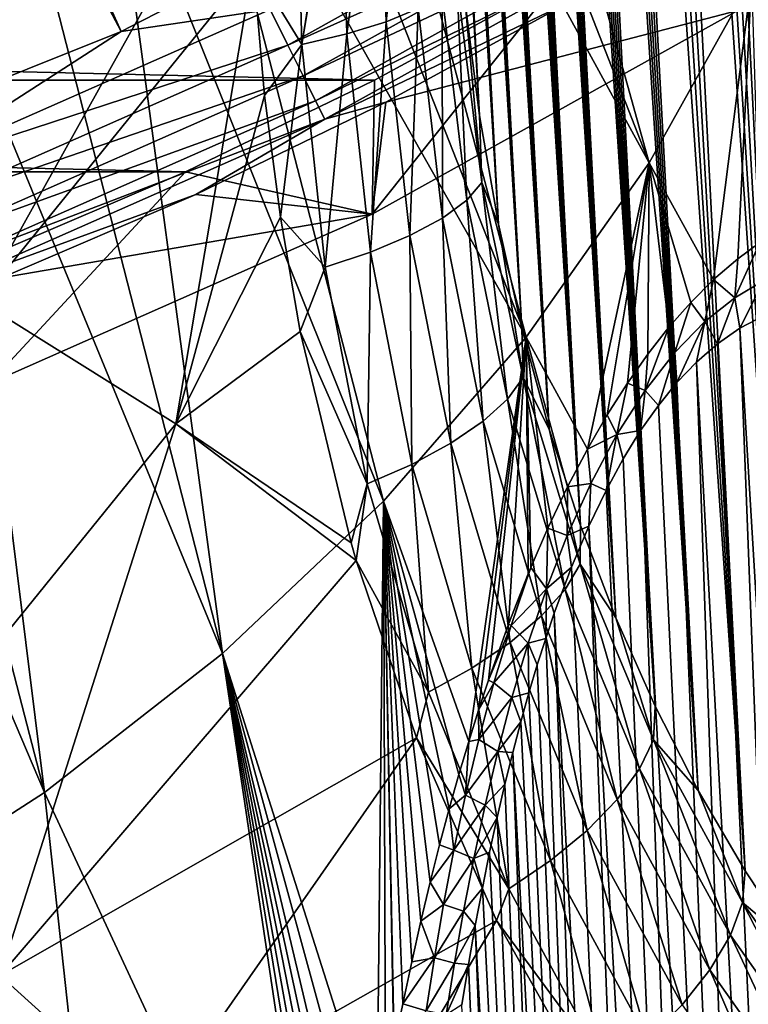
# Model space of a CAD drawing. Header units: metres. Extents: x -109 to 109, y -315 to 32.
# Tile 324 of 384: x 88.46 to 93.68, y -34.76 to -27.7. Entities that reach past the tile are written whole.
import ezdxf

# ---------------------------------------------------------------- set-up
doc = ezdxf.new("R2010")
doc.units = ezdxf.units.M
doc.layers.add('solid_K244242000C74_AAA', color=7, linetype='CONTINUOUS')

msp = doc.modelspace()

# ---------------------------------------------------------------- linework, layer by layer
at = {"layer": 'solid_K244242000C74_AAA'}
for points in [[(92.734764, -31.987068, 68.05603), (91.633003, -13.962463, 42.056168), (91.587013, -13.991362, 42.386646)], [(92.734764, -31.987068, 68.05603), (91.68071, -13.941482, 41.739819), (91.633003, -13.962463, 42.056168)], [(92.734764, -31.987068, 68.05603), (91.730103, -13.928369, 41.437508), (91.68071, -13.941482, 41.739819)], [(92.734764, -31.987068, 68.05603), (91.781136, -13.922969, 41.149117), (91.730103, -13.928369, 41.437508)], [(93.01638, -32.620876, 67.739128), (91.83371, -13.924723, 40.874012), (91.781136, -13.922969, 41.149117)], [(92.734764, -31.987068, 68.05603), (93.01638, -32.620876, 67.739128), (91.781136, -13.922969, 41.149117)], [(93.01638, -32.620876, 67.739128), (91.887817, -13.933835, 40.612392), (91.83371, -13.924723, 40.874012)], [(93.01638, -32.620876, 67.739128), (91.943336, -13.94976, 40.363857), (91.887817, -13.933835, 40.612392)], [(93.01638, -32.620876, 67.739128), (92.000175, -13.972268, 40.128201), (91.943336, -13.94976, 40.363857)], [(93.01638, -32.620876, 67.739128), (92.058304, -14.001387, 39.905472), (92.000175, -13.972268, 40.128201)], [(92.481003, -31.324652, 68.355843), (91.542824, -14.02886, 42.732105), (91.50045, -14.074739, 43.092243)], [(92.481003, -31.324652, 68.355843), (91.587013, -13.991362, 42.386646), (91.542824, -14.02886, 42.732105)], [(92.481003, -31.324652, 68.355843), (92.734764, -31.987068, 68.05603), (91.587013, -13.991362, 42.386646)], [(93.325127, -33.22559, 67.405785), (92.117516, -14.036415, 39.695213), (92.058304, -14.001387, 39.905472)], [(93.01638, -32.620876, 67.739128), (93.325127, -33.22559, 67.405785), (92.058304, -14.001387, 39.905472)], [(93.325127, -33.22559, 67.405785), (92.177856, -14.077611, 39.497437), (92.117516, -14.036415, 39.695213)], [(92.481003, -31.324652, 68.355843), (91.50045, -14.074739, 43.092243), (91.459953, -14.129578, 43.467808)], [(93.325127, -33.22559, 67.405785), (92.239044, -14.124324, 39.312096), (92.177856, -14.077611, 39.497437)], [(93.325127, -33.22559, 67.405785), (92.300804, -14.175973, 39.139107), (92.239044, -14.124324, 39.312096)], [(92.481003, -31.324652, 68.355843), (91.434036, -14.171419, 43.727139), (91.408974, -14.217245, 43.99332)], [(92.481003, -31.324652, 68.355843), (91.459953, -14.129578, 43.467808), (91.434036, -14.171419, 43.727139)], [(93.660774, -33.801617, 67.056396), (92.42556, -14.293496, 38.829895), (92.300804, -14.175973, 39.139107)], [(93.325127, -33.22559, 67.405785), (93.660774, -33.801617, 67.056396), (92.300804, -14.175973, 39.139107)], [(92.481003, -31.324652, 68.355843), (91.408974, -14.217245, 43.99332), (91.384796, -14.267316, 44.266678)], [(92.255585, -30.633211, 68.637878), (91.361534, -14.32195, 44.547611), (91.339203, -14.381234, 44.836231)], [(92.255585, -30.633211, 68.637878), (91.384796, -14.267316, 44.266678), (91.361534, -14.32195, 44.547611)], [(92.255585, -30.633211, 68.637878), (92.481003, -31.324652, 68.355843), (91.384796, -14.267316, 44.266678)], [(93.660774, -33.801617, 67.056396), (92.549782, -14.425728, 38.569031), (92.42556, -14.293496, 38.829895)], [(92.255585, -30.633211, 68.637878), (91.339203, -14.381234, 44.836231), (91.31778, -14.444899, 45.132195)], [(92.255585, -30.633211, 68.637878), (91.31778, -14.444899, 45.132195), (91.297302, -14.513287, 45.435913)], [(93.660774, -33.801617, 67.056396), (92.673019, -14.569743, 38.350471), (92.549782, -14.425728, 38.569031)], [(92.255585, -30.633211, 68.637878), (91.297302, -14.513287, 45.435913), (91.277809, -14.586778, 45.747849)], [(92.255585, -30.633211, 68.637878), (91.277809, -14.586778, 45.747849), (91.259308, -14.665389, 46.068031)], [(94.02282, -34.348446, 66.691376), (92.795914, -14.724871, 38.168354), (92.673019, -14.569743, 38.350471)], [(93.660774, -33.801617, 67.056396), (94.02282, -34.348446, 66.691376), (92.673019, -14.569743, 38.350471)], [(92.255585, -30.633211, 68.637878), (91.259308, -14.665389, 46.068031), (91.241776, -14.748867, 46.396141)], [(92.059265, -29.912754, 68.901245), (91.241776, -14.748867, 46.396141), (91.225258, -14.837648, 46.732681)], [(92.059265, -29.912754, 68.901245), (92.255585, -30.633211, 68.637878), (91.241776, -14.748867, 46.396141)], [(94.02282, -34.348446, 66.691376), (92.919746, -14.891671, 38.01746), (92.795914, -14.724871, 38.168354)], [(92.059265, -29.912754, 68.901245), (91.225258, -14.837648, 46.732681), (91.209793, -14.932187, 47.078182)], [(94.02282, -34.348446, 66.691376), (93.046471, -15.072104, 37.893501), (92.919746, -14.891671, 38.01746)], [(92.059265, -29.912754, 68.901245), (91.209793, -14.932187, 47.078182), (91.195381, -15.032386, 47.432533)], [(92.059265, -29.912754, 68.901245), (91.195381, -15.032386, 47.432533), (91.182007, -15.138051, 47.795506)], [(94.411041, -34.86599, 66.31105), (93.178825, -15.270005, 37.793755), (93.046471, -15.072104, 37.893501)], [(94.02282, -34.348446, 66.691376), (94.411041, -34.86599, 66.31105), (93.046471, -15.072104, 37.893501)], [(89.18766, -27.782084, -78.325066), (83.514336, -15.16128, -73.288864), (82.683235, -15.518793, -73.288864)], [(89.18766, -27.782084, -78.325066), (91.771072, -26.450243, -78.325066), (83.514336, -15.16128, -73.288864)], [(92.059265, -29.912754, 68.901245), (91.182007, -15.138051, 47.795506), (91.169724, -15.249723, 48.167679)], [(92.059265, -29.912754, 68.901245), (91.169724, -15.249723, 48.167679), (91.161247, -15.337746, 48.453201)], [(94.411041, -34.86599, 66.31105), (93.31913, -15.489713, 37.7188), (93.178825, -15.270005, 37.793755)], [(92.059265, -29.912754, 68.901245), (91.161247, -15.337746, 48.453201), (91.153412, -15.429459, 48.744247)], [(91.892891, -29.163383, 69.145103), (91.153412, -15.429459, 48.744247), (91.146179, -15.524514, 49.040436)], [(91.892891, -29.163383, 69.145103), (92.059265, -29.912754, 68.901245), (91.153412, -15.429459, 48.744247)], [(86.489357, -28.862324, -78.325066), (89.18766, -27.782084, -78.325066), (82.683235, -15.518793, -73.288864)], [(91.892891, -29.163383, 69.145103), (91.146179, -15.524514, 49.040436), (91.13958, -15.623154, 49.342014)], [(94.411041, -34.86599, 66.31105), (93.469559, -15.735592, 37.670464), (93.31913, -15.489713, 37.7188)], [(91.892891, -29.163383, 69.145103), (91.13958, -15.623154, 49.342014), (91.133629, -15.725653, 49.649261)], [(91.892891, -29.163383, 69.145103), (91.133629, -15.725653, 49.649261), (91.128349, -15.832285, 49.962452)], [(94.825348, -35.35392, 65.915398), (93.632057, -16.011841, 37.651733), (93.469559, -15.735592, 37.670464)], [(94.411041, -34.86599, 66.31105), (94.825348, -35.35392, 65.915398), (93.469559, -15.735592, 37.670464)], [(91.892891, -29.163383, 69.145103), (91.128349, -15.832285, 49.962452), (91.123764, -15.943181, 50.281727)], [(91.892891, -29.163383, 69.145103), (91.123764, -15.943181, 50.281727), (91.119812, -16.057863, 50.606606)], [(94.825348, -35.35392, 65.915398), (93.806908, -16.320959, 37.66803), (93.632057, -16.011841, 37.651733)], [(91.892891, -29.163383, 69.145103), (91.119812, -16.057863, 50.606606), (91.116516, -16.17655, 50.93729)], [(91.892891, -29.163383, 69.145103), (91.116516, -16.17655, 50.93729), (91.113899, -16.29957, 51.274094)], [(91.892891, -29.163383, 69.145103), (91.113899, -16.29957, 51.274094), (91.112, -16.427256, 51.617329)], [(91.757263, -28.384386, 69.368103), (91.112, -16.427256, 51.617329), (91.110817, -16.559866, 51.967236)], [(91.757263, -28.384386, 69.368103), (91.892891, -29.163383, 69.145103), (91.112, -16.427256, 51.617329)], [(91.757263, -28.384386, 69.368103), (91.110817, -16.559866, 51.967236), (91.110306, -16.696844, 52.323315)], [(91.757263, -28.384386, 69.368103), (91.110306, -16.696844, 52.323315), (91.110481, -16.838316, 52.685658)], [(91.757263, -28.384386, 69.368103), (91.110481, -16.838316, 52.685658), (91.111359, -16.984682, 53.054615)], [(91.757263, -28.384386, 69.368103), (91.111359, -16.984682, 53.054615), (91.112976, -17.136345, 53.430538)], [(91.757263, -28.384386, 69.368103), (91.112976, -17.136345, 53.430538), (91.114815, -17.261757, 53.736526)], [(91.757263, -28.384386, 69.368103), (91.114815, -17.261757, 53.736526), (91.117111, -17.390594, 54.047016)], [(91.757263, -28.384386, 69.368103), (91.117111, -17.390594, 54.047016), (91.11985, -17.522554, 54.361744)], [(91.757263, -28.384386, 69.368103), (91.11985, -17.522554, 54.361744), (91.123039, -17.657881, 54.680904)], [(91.757263, -28.384386, 69.368103), (91.123039, -17.657881, 54.680904), (91.126694, -17.796827, 55.004704)], [(91.653458, -27.576279, 69.569275), (91.757263, -28.384386, 69.368103), (91.126694, -17.796827, 55.004704)], [(92.973717, -28.723515, 26.214703), (91.029282, -23.749949, 21.719683), (91.398743, -23.073599, 22.193266)], [(93.706413, -27.409283, 27.134937), (92.973717, -28.723515, 26.214703), (91.398743, -23.073599, 22.193266)], [(92.973717, -28.723515, 26.214703), (90.614105, -24.408262, 21.258724), (91.029282, -23.749949, 21.719683)], [(92.091827, -29.974745, 25.338581), (90.154518, -25.046473, 20.811846), (90.614105, -24.408262, 21.258724)], [(92.973717, -28.723515, 26.214703), (92.091827, -29.974745, 25.338581), (90.614105, -24.408262, 21.258724)], [(92.091827, -29.974745, 25.338581), (89.651978, -25.662571, 20.380449), (90.154518, -25.046473, 20.811846)], [(90.090057, -26.283871, 71.828407), (88.453484, -25.43568, 72.422318), (88.177124, -29.717663, 71.554718)], [(91.068741, -31.151642, 24.514509), (89.108047, -26.254618, 19.965895), (89.651978, -25.662571, 20.380449)], [(92.091827, -29.974745, 25.338581), (91.068741, -31.151642, 24.514509), (89.651978, -25.662571, 20.380449)], [(91.1493, -26.120249, 71.117706), (91.035698, -26.149666, 71.253456), (91.087181, -27.711344, 70.940552)], [(91.087181, -27.711344, 70.940552), (91.317413, -27.617208, 70.657524), (91.259552, -26.085991, 70.957085)], [(91.1493, -26.120249, 71.117706), (91.087181, -27.711344, 70.940552), (91.259552, -26.085991, 70.957085)], [(90.759018, -26.205057, 71.503143), (90.805458, -27.797951, 71.175301), (91.035698, -26.149666, 71.253456)], [(90.805458, -27.797951, 71.175301), (91.087181, -27.711344, 70.940552), (91.035698, -26.149666, 71.253456)], [(89.913719, -32.243546, 23.74995), (88.524452, -26.820749, 19.569485), (89.108047, -26.254618, 19.965895)], [(91.068741, -31.151642, 24.514509), (89.913719, -32.243546, 23.74995), (89.108047, -26.254618, 19.965895)], [(90.439308, -26.250328, 71.697296), (90.134651, -27.302519, 71.608406), (90.482246, -27.873966, 71.353424)], [(90.747643, -26.206951, 71.511551), (90.439308, -26.250328, 71.697296), (90.482246, -27.873966, 71.353424)], [(90.482246, -27.873966, 71.353424), (90.805458, -27.797951, 71.175301), (90.759018, -26.205057, 71.503143)], [(90.747643, -26.206951, 71.511551), (90.482246, -27.873966, 71.353424), (90.759018, -26.205057, 71.503143)], [(90.134651, -27.302519, 71.608406), (90.090057, -26.283871, 71.828407), (88.177124, -29.717663, 71.554718)], [(90.254631, -27.623018, -78.472404), (91.771072, -26.450243, -78.325066), (89.18766, -27.782084, -78.325066)], [(90.382042, -27.878895, -78.672592), (92.895164, -26.479095, -78.672592), (90.254631, -27.623018, -78.472404)], [(93.025032, -26.688839, -78.919411), (92.895164, -26.479095, -78.672592), (90.382042, -27.878895, -78.672592)], [(90.492004, -28.099726, -78.919411), (93.025032, -26.688839, -78.919411), (90.382042, -27.878895, -78.672592)], [(93.130333, -26.858913, -79.20536), (93.025032, -26.688839, -78.919411), (90.492004, -28.099726, -78.919411)], [(89.913719, -32.243546, 23.74995), (87.903023, -27.359186, 19.192467), (88.524452, -26.820749, 19.569485)], [(90.581161, -28.278791, -79.20536), (93.130333, -26.858913, -79.20536), (90.492004, -28.099726, -78.919411)], [(93.20787, -26.98414, -79.521729), (93.130333, -26.858913, -79.20536), (90.581161, -28.278791, -79.20536)], [(90.64682, -28.410639, -79.521729), (93.20787, -26.98414, -79.521729), (90.581161, -28.278791, -79.20536)], [(90.64682, -28.410639, -79.521729), (92.413849, -27.563591, -79.857155), (93.20787, -26.98414, -79.521729)], [(90.134651, -27.302519, 71.608406), (88.177124, -29.717663, 71.554718), (89.57859, -30.596872, 70.939095)], [(90.215584, -28.241226, 71.373444), (90.134651, -27.302519, 71.608406), (89.57859, -30.596872, 70.939095)], [(90.482246, -27.873966, 71.353424), (90.134651, -27.302519, 71.608406), (90.215584, -28.241226, 71.373444)], [(88.637215, -33.24057, 23.051826), (87.245712, -27.868233, 18.836027), (87.903023, -27.359186, 19.192467)], [(89.913719, -32.243546, 23.74995), (88.637215, -33.24057, 23.051826), (87.903023, -27.359186, 19.192467)], [(60.675346, -27.409105, -83.82), (92.324654, -27.409105, -83.82), (91.002342, -28.131109, -83.82)], [(60.675346, -27.409105, -83.82), (91.002342, -28.131109, -83.82), (61.997654, -28.131109, -83.82)], [(90.986404, -29.092854, -83.669998), (91.002342, -28.131109, -83.82), (92.324654, -27.409105, -83.82)], [(93.609093, -27.632029, -83.669998), (90.986404, -29.092854, -83.669998), (92.324654, -27.409105, -83.82)], [(91.487991, -27.518885, 70.336266), (91.664444, -28.991093, 69.960594), (91.59285, -27.419874, 69.988159)], [(91.59285, -27.419874, 69.988159), (91.774246, -28.864641, 69.623062), (91.653458, -27.576279, 69.569275)], [(91.664444, -28.991093, 69.960594), (91.774246, -28.864641, 69.623062), (91.59285, -27.419874, 69.988159)], [(93.435242, -29.561459, 27.275558), (92.973717, -28.723515, 26.214703), (93.706413, -27.409283, 27.134937)], [(93.607399, -29.413235, 27.521338), (93.435242, -29.561459, 27.275558), (93.706413, -27.409283, 27.134937)], [(93.766914, -29.296274, 27.764767), (93.607399, -29.413235, 27.521338), (93.706413, -27.409283, 27.134937)], [(91.317413, -27.617208, 70.657524), (91.48999, -29.119532, 70.268883), (91.487991, -27.518885, 70.336266)], [(91.48999, -29.119532, 70.268883), (91.664444, -28.991093, 69.960594), (91.487991, -27.518885, 70.336266)], [(90.64682, -28.410639, -79.521729), (91.08429, -28.289583, -79.857155), (92.413849, -27.563591, -79.857155)], [(92.413849, -27.563591, -79.857155), (91.08429, -28.289583, -79.857155), (93.609093, -27.632029, -83.669998)], [(91.774246, -28.864641, 69.623062), (91.757263, -28.384386, 69.368103), (91.653458, -27.576279, 69.569275)], [(87.647224, -28.7743, -78.472404), (90.254631, -27.623018, -78.472404), (89.18766, -27.782084, -78.325066)], [(90.382042, -27.878895, -78.672592), (90.254631, -27.623018, -78.472404), (87.647224, -28.7743, -78.472404)], [(91.08429, -28.289583, -79.857155), (90.986404, -29.092854, -83.669998), (93.609093, -27.632029, -83.669998)], [(91.087181, -27.711344, 70.940552), (91.257072, -29.24539, 70.536995), (91.317413, -27.617208, 70.657524)], [(91.257072, -29.24539, 70.536995), (91.48999, -29.119532, 70.268883), (91.317413, -27.617208, 70.657524)], [(90.805458, -27.797951, 71.175301), (90.973953, -29.364199, 70.755402), (91.087181, -27.711344, 70.940552)], [(90.973953, -29.364199, 70.755402), (91.257072, -29.24539, 70.536995), (91.087181, -27.711344, 70.940552)], [(87.647224, -28.7743, -78.472404), (89.18766, -27.782084, -78.325066), (86.489357, -28.862324, -78.325066)], [(90.482246, -27.873966, 71.353424), (90.650696, -29.471756, 70.916359), (90.805458, -27.797951, 71.175301)], [(90.650696, -29.471756, 70.916359), (90.973953, -29.364199, 70.755402), (90.805458, -27.797951, 71.175301)], [(88.637215, -33.24057, 23.051826), (86.554596, -28.346291, 18.501287), (87.245712, -27.868233, 18.836027)], [(87.750481, -29.04084, -78.672592), (90.382042, -27.878895, -78.672592), (87.647224, -28.7743, -78.472404)], [(90.492004, -28.099726, -78.919411), (90.382042, -27.878895, -78.672592), (87.750481, -29.04084, -78.672592)], [(90.482246, -27.873966, 71.353424), (90.215584, -28.241226, 71.373444), (90.328995, -29.113728, 71.125565)], [(90.482246, -27.873966, 71.353424), (90.328995, -29.113728, 71.125565), (90.650696, -29.471756, 70.916359)], [(87.8396, -29.270876, -78.919411), (90.492004, -28.099726, -78.919411), (87.750481, -29.04084, -78.672592)], [(90.581161, -28.278791, -79.20536), (90.492004, -28.099726, -78.919411), (87.8396, -29.270876, -78.919411)], [(61.997654, -28.131109, -83.82), (91.002342, -28.131109, -83.82), (89.647675, -28.789171, -83.82)], [(61.997654, -28.131109, -83.82), (89.647675, -28.789171, -83.82), (63.352322, -28.789171, -83.82)], [(90.986404, -29.092854, -83.669998), (89.647675, -28.789171, -83.82), (91.002342, -28.131109, -83.82)], [(90.328995, -29.113728, 71.125565), (90.215584, -28.241226, 71.373444), (89.57859, -30.596872, 70.939095)], [(87.911858, -29.457405, -79.20536), (90.581161, -28.278791, -79.20536), (87.8396, -29.270876, -78.919411)], [(90.64682, -28.410639, -79.521729), (90.581161, -28.278791, -79.20536), (87.911858, -29.457405, -79.20536)], [(91.08429, -28.289583, -79.857155), (89.721703, -28.951488, -79.857155), (90.986404, -29.092854, -83.669998)], [(90.64682, -28.410639, -79.521729), (89.721703, -28.951488, -79.857155), (91.08429, -28.289583, -79.857155)], [(88.637215, -33.24057, 23.051826), (87.250801, -34.133682, 22.426462), (86.554596, -28.346291, 18.501287)], [(91.774246, -28.864641, 69.623062), (91.892891, -29.163383, 69.145103), (91.757263, -28.384386, 69.368103)], [(87.965065, -29.594748, -79.521729), (90.64682, -28.410639, -79.521729), (87.911858, -29.457405, -79.20536)], [(87.965065, -29.594748, -79.521729), (89.721703, -28.951488, -79.857155), (90.64682, -28.410639, -79.521729)], [(92.529755, -30.777878, 26.322746), (92.091827, -29.974745, 25.338581), (92.973717, -28.723515, 26.214703)], [(92.672066, -30.530678, 26.428936), (92.529755, -30.777878, 26.322746), (92.973717, -28.723515, 26.214703)], [(92.816299, -30.303896, 26.554958), (92.672066, -30.530678, 26.428936), (92.973717, -28.723515, 26.214703)], [(92.963341, -30.094971, 26.700863), (92.816299, -30.303896, 26.554958), (92.973717, -28.723515, 26.214703)], [(93.114716, -29.902237, 26.86837), (92.963341, -30.094971, 26.700863), (92.973717, -28.723515, 26.214703)], [(93.271652, -29.72471, 27.059313), (93.114716, -29.902237, 26.86837), (92.973717, -28.723515, 26.214703)], [(93.435242, -29.561459, 27.275558), (93.271652, -29.72471, 27.059313), (92.973717, -28.723515, 26.214703)], [(63.352322, -28.789171, -83.82), (89.647675, -28.789171, -83.82), (88.262672, -29.382273, -83.82)], [(88.240318, -30.305361, -83.669998), (88.262672, -29.382273, -83.82), (89.647675, -28.789171, -83.82)], [(90.986404, -29.092854, -83.669998), (88.240318, -30.305361, -83.669998), (89.647675, -28.789171, -83.82)], [(91.664444, -28.991093, 69.960594), (91.957497, -30.418236, 69.498962), (91.774246, -28.864641, 69.623062)], [(91.774246, -28.864641, 69.623062), (92.068314, -30.263668, 69.173691), (91.892891, -29.163383, 69.145103)], [(91.957497, -30.418236, 69.498962), (92.068314, -30.263668, 69.173691), (91.774246, -28.864641, 69.623062)], [(87.965065, -29.594748, -79.521729), (88.329163, -29.547808, -79.857155), (89.721703, -28.951488, -79.857155)], [(89.721703, -28.951488, -79.857155), (88.329163, -29.547808, -79.857155), (90.986404, -29.092854, -83.669998)], [(91.48999, -29.119532, 70.268883), (91.783264, -30.577435, 69.792686), (91.664444, -28.991093, 69.960594)], [(91.783264, -30.577435, 69.792686), (91.957497, -30.418236, 69.498962), (91.664444, -28.991093, 69.960594)], [(88.329163, -29.547808, -79.857155), (88.240318, -30.305361, -83.669998), (90.986404, -29.092854, -83.669998)], [(90.471283, -29.932938, 70.865608), (90.328995, -29.113728, 71.125565), (89.57859, -30.596872, 70.939095)], [(90.650696, -29.471756, 70.916359), (90.328995, -29.113728, 71.125565), (90.471283, -29.932938, 70.865608)], [(91.257072, -29.24539, 70.536995), (91.551788, -30.735607, 70.044426), (91.48999, -29.119532, 70.268883)], [(91.551788, -30.735607, 70.044426), (91.783264, -30.577435, 69.792686), (91.48999, -29.119532, 70.268883)], [(92.068314, -30.263668, 69.173691), (92.059265, -29.912754, 68.901245), (91.892891, -29.163383, 69.145103)], [(90.973953, -29.364199, 70.755402), (91.271294, -30.88714, 70.245262), (91.257072, -29.24539, 70.536995)], [(91.271294, -30.88714, 70.245262), (91.551788, -30.735607, 70.044426), (91.257072, -29.24539, 70.536995)], [(93.586884, -29.69154, 27.622755), (93.607399, -29.413235, 27.521338), (93.766914, -29.296274, 27.764767)], [(93.79541, -29.568348, 27.956867), (93.586884, -29.69154, 27.622755), (93.766914, -29.296274, 27.764767)], [(90.650696, -29.471756, 70.916359), (90.951736, -31.026661, 70.388054), (90.973953, -29.364199, 70.755402)], [(90.951736, -31.026661, 70.388054), (91.271294, -30.88714, 70.245262), (90.973953, -29.364199, 70.755402)], [(93.586884, -29.69154, 27.622755), (93.435242, -29.561459, 27.275558), (93.607399, -29.413235, 27.521338)], [(90.650696, -29.471756, 70.916359), (90.471283, -29.932938, 70.865608), (90.951736, -31.026661, 70.388054)], [(93.372574, -29.861717, 27.311802), (93.271652, -29.72471, 27.059313), (93.435242, -29.561459, 27.275558)], [(93.586884, -29.69154, 27.622755), (93.372574, -29.861717, 27.311802), (93.435242, -29.561459, 27.275558)], [(93.79541, -29.568348, 27.956867), (93.623474, -29.909935, 27.909979), (93.586884, -29.69154, 27.622755)], [(93.79541, -29.568348, 27.956867), (93.797409, -29.818598, 28.203455), (93.623474, -29.909935, 27.909979)], [(89.57859, -30.596872, 70.939095), (88.177124, -29.717663, 71.554718), (87.104576, -33.651054, 70.587013)], [(93.155998, -30.083214, 27.033985), (93.114716, -29.902237, 26.86837), (93.271652, -29.72471, 27.059313)], [(93.372574, -29.861717, 27.311802), (93.155998, -30.083214, 27.033985), (93.271652, -29.72471, 27.059313)], [(93.586884, -29.69154, 27.622755), (93.461693, -30.02265, 27.658653), (93.372574, -29.861717, 27.311802)], [(93.586884, -29.69154, 27.622755), (93.623474, -29.909935, 27.909979), (93.461693, -30.02265, 27.658653)], [(93.372574, -29.861717, 27.311802), (93.171318, -30.300516, 27.266388), (93.155998, -30.083214, 27.033985)], [(93.372574, -29.861717, 27.311802), (93.311478, -30.153637, 27.445875), (93.171318, -30.300516, 27.266388)], [(93.372574, -29.861717, 27.311802), (93.461693, -30.02265, 27.658653), (93.311478, -30.153637, 27.445875)], [(94.825127, -49.84874, 55.766052), (93.623474, -29.909935, 27.909979), (93.797409, -29.818598, 28.203455)], [(90.835464, -31.450056, 70.30899), (90.471283, -29.932938, 70.865608), (89.57859, -30.596872, 70.939095)], [(90.951736, -31.026661, 70.388054), (90.471283, -29.932938, 70.865608), (90.835464, -31.450056, 70.30899)], [(92.068314, -30.263668, 69.173691), (92.255585, -30.633211, 68.637878), (92.059265, -29.912754, 68.901245)], [(92.943138, -30.355639, 26.800957), (92.963341, -30.094971, 26.700863), (93.114716, -29.902237, 26.86837)], [(93.155998, -30.083214, 27.033985), (92.943138, -30.355639, 26.800957), (93.114716, -29.902237, 26.86837)], [(94.410835, -50.387417, 55.442852), (93.461693, -30.02265, 27.658653), (93.623474, -29.909935, 27.909979)], [(94.825127, -49.84874, 55.766052), (94.410835, -50.387417, 55.442852), (93.623474, -29.909935, 27.909979)], [(91.679489, -32.874641, 26.17149), (91.068741, -31.151642, 24.514509), (92.091827, -29.974745, 25.338581)], [(91.750076, -32.648991, 26.143883), (91.679489, -32.874641, 26.17149), (92.091827, -29.974745, 25.338581)], [(91.82103, -32.433949, 26.125254), (91.750076, -32.648991, 26.143883), (92.091827, -29.974745, 25.338581)], [(91.963448, -32.033855, 26.112436), (91.82103, -32.433949, 26.125254), (92.091827, -29.974745, 25.338581)], [(92.105621, -31.672144, 26.129021), (91.963448, -32.033855, 26.112436), (92.091827, -29.974745, 25.338581)], [(92.125015, -31.625427, 26.133347), (92.105621, -31.672144, 26.129021), (92.091827, -29.974745, 25.338581)], [(92.247124, -31.344601, 26.171038), (92.125015, -31.625427, 26.133347), (92.091827, -29.974745, 25.338581)], [(92.388397, -31.047894, 26.236401), (92.247124, -31.344601, 26.171038), (92.091827, -29.974745, 25.338581)], [(92.529755, -30.777878, 26.322746), (92.388397, -31.047894, 26.236401), (92.091827, -29.974745, 25.338581)], [(93.155998, -30.083214, 27.033985), (93.038727, -30.463423, 27.11512), (92.943138, -30.355639, 26.800957)], [(93.155998, -30.083214, 27.033985), (93.171318, -30.300516, 27.266388), (93.038727, -30.463423, 27.11512)], [(94.410835, -50.387417, 55.442852), (93.311478, -30.153637, 27.445875), (93.461693, -30.02265, 27.658653)], [(92.943138, -30.355639, 26.800957), (92.816299, -30.303896, 26.554958), (92.963341, -30.094971, 26.700863)], [(94.022644, -50.921787, 55.086601), (93.171318, -30.300516, 27.266388), (93.311478, -30.153637, 27.445875)], [(94.410835, -50.387417, 55.442852), (94.022644, -50.921787, 55.086601), (93.311478, -30.153637, 27.445875)], [(91.957497, -30.418236, 69.498962), (92.370476, -31.784033, 68.954391), (92.068314, -30.263668, 69.173691)], [(92.068314, -30.263668, 69.173691), (92.478027, -31.601377, 68.642876), (92.255585, -30.633211, 68.637878)], [(92.370476, -31.784033, 68.954391), (92.478027, -31.601377, 68.642876), (92.068314, -30.263668, 69.173691)], [(92.740494, -30.672718, 26.621176), (92.672066, -30.530678, 26.428936), (92.816299, -30.303896, 26.554958)], [(92.943138, -30.355639, 26.800957), (92.740494, -30.672718, 26.621176), (92.816299, -30.303896, 26.554958)], [(92.943138, -30.355639, 26.800957), (92.911278, -30.644253, 26.988504), (92.740494, -30.672718, 26.621176)], [(92.943138, -30.355639, 26.800957), (93.038727, -30.463423, 27.11512), (92.911278, -30.644253, 26.988504)], [(94.022644, -50.921787, 55.086601), (93.038727, -30.463423, 27.11512), (93.171318, -30.300516, 27.266388)], [(91.783264, -30.577435, 69.792686), (92.200897, -31.973938, 69.232155), (91.957497, -30.418236, 69.498962)], [(92.200897, -31.973938, 69.232155), (92.370476, -31.784033, 68.954391), (91.957497, -30.418236, 69.498962)], [(94.022644, -50.921787, 55.086601), (92.911278, -30.644253, 26.988504), (93.038727, -30.463423, 27.11512)], [(91.551788, -30.735607, 70.044426), (91.975311, -32.164345, 69.466316), (91.783264, -30.577435, 69.792686)], [(91.975311, -32.164345, 69.466316), (92.200897, -31.973938, 69.232155), (91.783264, -30.577435, 69.792686)], [(92.740494, -30.672718, 26.621176), (92.529755, -30.777878, 26.322746), (92.672066, -30.530678, 26.428936)], [(89.57859, -30.596872, 70.939095), (87.104576, -33.651054, 70.587013), (88.320061, -34.553478, 69.955132)], [(90.872093, -31.576126, 70.258034), (89.57859, -30.596872, 70.939095), (88.320061, -34.553478, 69.955132)], [(90.835464, -31.450056, 70.30899), (89.57859, -30.596872, 70.939095), (90.872093, -31.576126, 70.258034)], [(92.478027, -31.601377, 68.642876), (92.481003, -31.324652, 68.355843), (92.255585, -30.633211, 68.637878)], [(92.740494, -30.672718, 26.621176), (92.911278, -30.644253, 26.988504), (92.786797, -30.846107, 26.884405)], [(93.660652, -51.451759, 54.69762), (92.786797, -30.846107, 26.884405), (92.911278, -30.644253, 26.988504)], [(94.022644, -50.921787, 55.086601), (93.660652, -51.451759, 54.69762), (92.911278, -30.644253, 26.988504)], [(92.740494, -30.672718, 26.621176), (92.553772, -31.023514, 26.498404), (92.529755, -30.777878, 26.322746)], [(92.740494, -30.672718, 26.621176), (92.663475, -31.073156, 26.802204), (92.553772, -31.023514, 26.498404)], [(92.740494, -30.672718, 26.621176), (92.786797, -30.846107, 26.884405), (92.663475, -31.073156, 26.802204)], [(91.271294, -30.88714, 70.245262), (91.701714, -32.348495, 69.648552), (91.551788, -30.735607, 70.044426)], [(91.701714, -32.348495, 69.648552), (91.975311, -32.164345, 69.466316), (91.551788, -30.735607, 70.044426)], [(92.553772, -31.023514, 26.498404), (92.388397, -31.047894, 26.236401), (92.529755, -30.777878, 26.322746)], [(93.660652, -51.451759, 54.69762), (92.663475, -31.073156, 26.802204), (92.786797, -30.846107, 26.884405)], [(90.951736, -31.026661, 70.388054), (91.389832, -32.519863, 69.772392), (91.271294, -30.88714, 70.245262)], [(91.389832, -32.519863, 69.772392), (91.701714, -32.348495, 69.648552), (91.271294, -30.88714, 70.245262)], [(90.951736, -31.026661, 70.388054), (90.835464, -31.450056, 70.30899), (90.872093, -31.576126, 70.258034)], [(90.951736, -31.026661, 70.388054), (90.872093, -31.576126, 70.258034), (91.389832, -32.519863, 69.772392)], [(92.385643, -31.395962, 26.429436), (92.247124, -31.344601, 26.171038), (92.388397, -31.047894, 26.236401)], [(92.553772, -31.023514, 26.498404), (92.385643, -31.395962, 26.429436), (92.388397, -31.047894, 26.236401)], [(92.553772, -31.023514, 26.498404), (92.539749, -31.331057, 26.743011), (92.385643, -31.395962, 26.429436)], [(92.553772, -31.023514, 26.498404), (92.663475, -31.073156, 26.802204), (92.539749, -31.331057, 26.743011)], [(93.660652, -51.451759, 54.69762), (92.539749, -31.331057, 26.743011), (92.663475, -31.073156, 26.802204)], [(91.021385, -35.732952, 27.025951), (89.913719, -32.243546, 23.74995), (91.068741, -31.151642, 24.514509)], [(91.081345, -35.395508, 26.886635), (91.021385, -35.732952, 27.025951), (91.068741, -31.151642, 24.514509)], [(91.142746, -35.06992, 26.760218), (91.081345, -35.395508, 26.886635), (91.068741, -31.151642, 24.514509)], [(91.145294, -35.056778, 26.755276), (91.142746, -35.06992, 26.760218), (91.068741, -31.151642, 24.514509)], [(91.205605, -34.756042, 26.646402), (91.145294, -35.056778, 26.755276), (91.068741, -31.151642, 24.514509)], [(91.270157, -34.45396, 26.545347), (91.205605, -34.756042, 26.646402), (91.068741, -31.151642, 24.514509)], [(91.335777, -34.163151, 26.455786), (91.270157, -34.45396, 26.545347), (91.068741, -31.151642, 24.514509)], [(91.402565, -33.883518, 26.377605), (91.335777, -34.163151, 26.455786), (91.068741, -31.151642, 24.514509)], [(91.47068, -33.615093, 26.310825), (91.402565, -33.883518, 26.377605), (91.068741, -31.151642, 24.514509)], [(91.539413, -33.357483, 26.25419), (91.47068, -33.615093, 26.310825), (91.068741, -31.151642, 24.514509)], [(91.609016, -33.110687, 26.207808), (91.539413, -33.357483, 26.25419), (91.068741, -31.151642, 24.514509)], [(91.679489, -32.874641, 26.17149), (91.609016, -33.110687, 26.207808), (91.068741, -31.151642, 24.514509)], [(92.236633, -31.779997, 26.408293), (92.125015, -31.625427, 26.133347), (92.247124, -31.344601, 26.171038)], [(92.385643, -31.395962, 26.429436), (92.236633, -31.779997, 26.408293), (92.247124, -31.344601, 26.171038)], [(92.385643, -31.395962, 26.429436), (92.539749, -31.331057, 26.743011), (92.415672, -31.624229, 26.710575)], [(93.325043, -51.977028, 54.275867), (92.415672, -31.624229, 26.710575), (92.539749, -31.331057, 26.743011)], [(92.478027, -31.601377, 68.642876), (92.734764, -31.987068, 68.05603), (92.481003, -31.324652, 68.355843)], [(93.660652, -51.451759, 54.69762), (93.325043, -51.977028, 54.275867), (92.539749, -31.331057, 26.743011)], [(92.385643, -31.395962, 26.429436), (92.415672, -31.624229, 26.710575), (92.236633, -31.779997, 26.408293)], [(91.303612, -32.849327, 69.698608), (90.872093, -31.576126, 70.258034), (88.320061, -34.553478, 69.955132)], [(91.389832, -32.519863, 69.772392), (90.872093, -31.576126, 70.258034), (91.303612, -32.849327, 69.698608)], [(91.982216, -32.041298, 26.141975), (92.105621, -31.672144, 26.129021), (92.125015, -31.625427, 26.133347)], [(92.236633, -31.779997, 26.408293), (91.982216, -32.041298, 26.141975), (92.125015, -31.625427, 26.133347)], [(92.236633, -31.779997, 26.408293), (92.415672, -31.624229, 26.710575), (92.292099, -31.955143, 26.708582)], [(93.325043, -51.977028, 54.275867), (92.292099, -31.955143, 26.708582), (92.415672, -31.624229, 26.710575)], [(92.370476, -31.784033, 68.954391), (92.903923, -33.071579, 68.331673), (92.478027, -31.601377, 68.642876)], [(92.478027, -31.601377, 68.642876), (93.003761, -32.861668, 68.035118), (92.734764, -31.987068, 68.05603)], [(92.903923, -33.071579, 68.331673), (93.003761, -32.861668, 68.035118), (92.478027, -31.601377, 68.642876)], [(91.982216, -32.041298, 26.141975), (91.963448, -32.033855, 26.112436), (92.105621, -31.672144, 26.129021)], [(92.236633, -31.779997, 26.408293), (92.105156, -32.16898, 26.427101), (91.982216, -32.041298, 26.141975)], [(92.236633, -31.779997, 26.408293), (92.230804, -32.135223, 26.719933), (92.105156, -32.16898, 26.427101)], [(92.236633, -31.779997, 26.408293), (92.292099, -31.955143, 26.708582), (92.230804, -32.135223, 26.719933)], [(92.200897, -31.973938, 69.232155), (92.743599, -33.291332, 68.5924), (92.370476, -31.784033, 68.954391)], [(92.743599, -33.291332, 68.5924), (92.903923, -33.071579, 68.331673), (92.370476, -31.784033, 68.954391)], [(91.975311, -32.164345, 69.466316), (92.528473, -33.513134, 68.808037), (92.200897, -31.973938, 69.232155)], [(92.528473, -33.513134, 68.808037), (92.743599, -33.291332, 68.5924), (92.200897, -31.973938, 69.232155)], [(93.016327, -52.497047, 53.821671), (92.230804, -32.135223, 26.719933), (92.292099, -31.955143, 26.708582)], [(93.325043, -51.977028, 54.275867), (93.016327, -52.497047, 53.821671), (92.292099, -31.955143, 26.708582)], [(93.003761, -32.861668, 68.035118), (93.01638, -32.620876, 67.739128), (92.734764, -31.987068, 68.05603)], [(91.982216, -32.041298, 26.141975), (91.82103, -32.433949, 26.125254), (91.963448, -32.033855, 26.112436)], [(91.858742, -32.452545, 26.186691), (91.82103, -32.433949, 26.125254), (91.982216, -32.041298, 26.141975)], [(92.105156, -32.16898, 26.427101), (91.858742, -32.452545, 26.186691), (91.982216, -32.041298, 26.141975)], [(92.105156, -32.16898, 26.427101), (92.230804, -32.135223, 26.719933), (92.17028, -32.325069, 26.740675)], [(93.016327, -52.497047, 53.821671), (92.17028, -32.325069, 26.740675), (92.230804, -32.135223, 26.719933)], [(91.701714, -32.348495, 69.648552), (92.26619, -33.729103, 68.970947), (91.975311, -32.164345, 69.466316)], [(92.105156, -32.16898, 26.427101), (91.989258, -32.558502, 26.478832), (91.858742, -32.452545, 26.186691)], [(92.26619, -33.729103, 68.970947), (92.528473, -33.513134, 68.808037), (91.975311, -32.164345, 69.466316)], [(92.105156, -32.16898, 26.427101), (92.110519, -32.524712, 26.770639), (91.989258, -32.558502, 26.478832)], [(92.105156, -32.16898, 26.427101), (92.17028, -32.325069, 26.740675), (92.110519, -32.524712, 26.770639)], [(90.733803, -37.753067, 28.018253), (88.637215, -33.24057, 23.051826), (89.913719, -32.243546, 23.74995)], [(90.76696, -37.477249, 27.868652), (90.733803, -37.753067, 28.018253), (89.913719, -32.243546, 23.74995)], [(90.80101, -37.207363, 27.726189), (90.76696, -37.477249, 27.868652), (89.913719, -32.243546, 23.74995)], [(90.835365, -36.947357, 27.592703), (90.80101, -37.207363, 27.726189), (89.913719, -32.243546, 23.74995)], [(90.87085, -36.693279, 27.466373), (90.835365, -36.947357, 27.592703), (89.913719, -32.243546, 23.74995)], [(90.907326, -36.444962, 27.346857), (90.87085, -36.693279, 27.466373), (89.913719, -32.243546, 23.74995)], [(90.963493, -36.082832, 27.179451), (90.907326, -36.444962, 27.346857), (89.913719, -32.243546, 23.74995)], [(91.021385, -35.732952, 27.025951), (90.963493, -36.082832, 27.179451), (89.913719, -32.243546, 23.74995)], [(93.016327, -52.497047, 53.821671), (92.110519, -32.524712, 26.770639), (92.17028, -32.325069, 26.740675)], [(91.389832, -32.519863, 69.772392), (91.966057, -33.93158, 69.075333), (91.701714, -32.348495, 69.648552)], [(91.966057, -33.93158, 69.075333), (92.26619, -33.729103, 68.970947), (91.701714, -32.348495, 69.648552)], [(91.858742, -32.452545, 26.186691), (91.750076, -32.648991, 26.143883), (91.82103, -32.433949, 26.125254)], [(91.750931, -32.859051, 26.260506), (91.750076, -32.648991, 26.143883), (91.858742, -32.452545, 26.186691)], [(91.989258, -32.558502, 26.478832), (91.750931, -32.859051, 26.260506), (91.858742, -32.452545, 26.186691)], [(91.389832, -32.519863, 69.772392), (91.303612, -32.849327, 69.698608), (91.966057, -33.93158, 69.075333)], [(91.989258, -32.558502, 26.478832), (91.88678, -32.946457, 26.557661), (91.750931, -32.859051, 26.260506)], [(91.989258, -32.558502, 26.478832), (92.051735, -32.734077, 26.810301), (91.88678, -32.946457, 26.557661)], [(91.989258, -32.558502, 26.478832), (92.110519, -32.524712, 26.770639), (92.051735, -32.734077, 26.810301)], [(93.016327, -52.497047, 53.821671), (92.051735, -32.734077, 26.810301), (92.110519, -32.524712, 26.770639)], [(93.003761, -32.861668, 68.035118), (93.325127, -33.22559, 67.405785), (93.01638, -32.620876, 67.739128)], [(91.750931, -32.859051, 26.260506), (91.679489, -32.874641, 26.17149), (91.750076, -32.648991, 26.143883)], [(91.88678, -32.946457, 26.557661), (92.051735, -32.734077, 26.810301), (91.994156, -32.953045, 26.860161)], [(93.016327, -52.497047, 53.821671), (91.994156, -32.953045, 26.860161), (92.051735, -32.734077, 26.810301)], [(91.303612, -32.849327, 69.698608), (88.320061, -34.553478, 69.955132), (89.421715, -35.549145, 69.257957)], [(91.879326, -34.157848, 69.028526), (91.303612, -32.849327, 69.698608), (89.421715, -35.549145, 69.257957)], [(91.966057, -33.93158, 69.075333), (91.303612, -32.849327, 69.698608), (91.879326, -34.157848, 69.028526)], [(91.656235, -33.259758, 26.357607), (91.609016, -33.110687, 26.207808), (91.679489, -32.874641, 26.17149)], [(91.656235, -33.259758, 26.357607), (91.679489, -32.874641, 26.17149), (91.750931, -32.859051, 26.260506)], [(91.88678, -32.946457, 26.557661), (91.656235, -33.259758, 26.357607), (91.750931, -32.859051, 26.260506)], [(92.903923, -33.071579, 68.331673), (93.555138, -34.264229, 67.637321), (93.003761, -32.861668, 68.035118)], [(93.003761, -32.861668, 68.035118), (93.642853, -34.028744, 67.35656), (93.325127, -33.22559, 67.405785)], [(93.555138, -34.264229, 67.637321), (93.642853, -34.028744, 67.35656), (93.003761, -32.861668, 68.035118)], [(91.88678, -32.946457, 26.557661), (91.795792, -33.331406, 26.658627), (91.656235, -33.259758, 26.357607)], [(91.88678, -32.946457, 26.557661), (91.937759, -33.181671, 26.920053), (91.795792, -33.331406, 26.658627)], [(91.88678, -32.946457, 26.557661), (91.994156, -32.953045, 26.860161), (91.937759, -33.181671, 26.920053)], [(92.734749, -53.011566, 53.334511), (91.937759, -33.181671, 26.920053), (91.994156, -32.953045, 26.860161)], [(93.016327, -52.497047, 53.821671), (92.734749, -53.011566, 53.334511), (91.994156, -32.953045, 26.860161)], [(91.656235, -33.259758, 26.357607), (91.539413, -33.357483, 26.25419), (91.609016, -33.110687, 26.207808)], [(92.743599, -33.291332, 68.5924), (93.408615, -34.512146, 67.880318), (92.903923, -33.071579, 68.331673)], [(93.408615, -34.512146, 67.880318), (93.555138, -34.264229, 67.637321), (92.903923, -33.071579, 68.331673)], [(91.795792, -33.331406, 26.658627), (91.937759, -33.181671, 26.920053), (91.882736, -33.420181, 26.990799)], [(92.734749, -53.011566, 53.334511), (91.882736, -33.420181, 26.990799), (91.937759, -33.181671, 26.920053)], [(89.243523, -38.822937, 27.280075), (87.250801, -34.133682, 22.426462), (88.637215, -33.24057, 23.051826)], [(90.733803, -37.753067, 28.018253), (89.243523, -38.822937, 27.280075), (88.637215, -33.24057, 23.051826)], [(91.572701, -33.654583, 26.474161), (91.539413, -33.357483, 26.25419), (91.656235, -33.259758, 26.357607)], [(91.795792, -33.331406, 26.658627), (91.572701, -33.654583, 26.474161), (91.656235, -33.259758, 26.357607)], [(93.642853, -34.028744, 67.35656), (93.660774, -33.801617, 67.056396), (93.325127, -33.22559, 67.405785)], [(91.795792, -33.331406, 26.658627), (91.714729, -33.712887, 26.77829), (91.572701, -33.654583, 26.474161)], [(91.795792, -33.331406, 26.658627), (91.882736, -33.420181, 26.990799), (91.714729, -33.712887, 26.77829)], [(92.528473, -33.513134, 68.808037), (93.208496, -34.763695, 68.076904), (92.743599, -33.291332, 68.5924)], [(93.208496, -34.763695, 68.076904), (93.408615, -34.512146, 67.880318), (92.743599, -33.291332, 68.5924)], [(91.572701, -33.654583, 26.474161), (91.47068, -33.615093, 26.310825), (91.539413, -33.357483, 26.25419)], [(91.714729, -33.712887, 26.77829), (91.882736, -33.420181, 26.990799), (91.829109, -33.668495, 27.072294)], [(92.734749, -53.011566, 53.334511), (91.829109, -33.668495, 27.072294), (91.882736, -33.420181, 26.990799)], [(92.26619, -33.729103, 68.970947), (92.961868, -35.009945, 68.220123), (92.528473, -33.513134, 68.808037)], [(92.961868, -35.009945, 68.220123), (93.208496, -34.763695, 68.076904), (92.528473, -33.513134, 68.808037)], [(91.572701, -33.654583, 26.474161), (91.402565, -33.883518, 26.377605), (91.47068, -33.615093, 26.310825)], [(91.498589, -34.043678, 26.606808), (91.402565, -33.883518, 26.377605), (91.572701, -33.654583, 26.474161)], [(91.714729, -33.712887, 26.77829), (91.498589, -34.043678, 26.606808), (91.572701, -33.654583, 26.474161)], [(91.714729, -33.712887, 26.77829), (91.829109, -33.668495, 27.072294), (91.776955, -33.926826, 27.16493)], [(92.734749, -53.011566, 53.334511), (91.776955, -33.926826, 27.16493), (91.829109, -33.668495, 27.072294)], [(91.714729, -33.712887, 26.77829), (91.642159, -34.090599, 26.913502), (91.498589, -34.043678, 26.606808)], [(91.714729, -33.712887, 26.77829), (91.776955, -33.926826, 27.16493), (91.642159, -34.090599, 26.913502)], [(91.966057, -33.93158, 69.075333), (92.677505, -35.242161, 68.304886), (92.26619, -33.729103, 68.970947)], [(92.677505, -35.242161, 68.304886), (92.961868, -35.009945, 68.220123), (92.26619, -33.729103, 68.970947)], [(93.642853, -34.028744, 67.35656), (94.02282, -34.348446, 66.691376), (93.660774, -33.801617, 67.056396)], [(91.498589, -34.043678, 26.606808), (91.335777, -34.163151, 26.455786), (91.402565, -33.883518, 26.377605)], [(91.642159, -34.090599, 26.913502), (91.776955, -33.926826, 27.16493), (91.726364, -34.195381, 27.269234)], [(92.734749, -53.011566, 53.334511), (91.726364, -34.195381, 27.269234), (91.776955, -33.926826, 27.16493)], [(91.966057, -33.93158, 69.075333), (91.879326, -34.157848, 69.028526), (92.677505, -35.242161, 68.304886)], [(93.555138, -34.264229, 67.637321), (94.318047, -35.34663, 66.87941), (93.642853, -34.028744, 67.35656)], [(93.642853, -34.028744, 67.35656), (94.389488, -35.088062, 66.614807), (94.02282, -34.348446, 66.691376)], [(94.318047, -35.34663, 66.87941), (94.389488, -35.088062, 66.614807), (93.642853, -34.028744, 67.35656)], [(91.432556, -34.427311, 26.753038), (91.335777, -34.163151, 26.455786), (91.498589, -34.043678, 26.606808)], [(91.642159, -34.090599, 26.913502), (91.432556, -34.427311, 26.753038), (91.498589, -34.043678, 26.606808)], [(91.642159, -34.090599, 26.913502), (91.577011, -34.464508, 27.06208), (91.432556, -34.427311, 26.753038)], [(91.642159, -34.090599, 26.913502), (91.726364, -34.195381, 27.269234), (91.577011, -34.464508, 27.06208)], [(89.243523, -38.822937, 27.280075), (87.632881, -39.764442, 26.620825), (87.250801, -34.133682, 22.426462)], [(91.879326, -34.157848, 69.028526), (89.421715, -35.549145, 69.257957), (90.398926, -36.628471, 68.502205)], [(92.565834, -35.380913, 68.296509), (91.879326, -34.157848, 69.028526), (90.398926, -36.628471, 68.502205)], [(91.432556, -34.427311, 26.753038), (91.270157, -34.45396, 26.545347), (91.335777, -34.163151, 26.455786)], [(92.677505, -35.242161, 68.304886), (91.879326, -34.157848, 69.028526), (92.565834, -35.380913, 68.296509)], [(91.577011, -34.464508, 27.06208), (91.726364, -34.195381, 27.269234), (91.677353, -34.474075, 27.385014)], [(92.481003, -53.519817, 52.814617), (91.677353, -34.474075, 27.385014), (91.726364, -34.195381, 27.269234)], [(92.734749, -53.011566, 53.334511), (92.481003, -53.519817, 52.814617), (91.726364, -34.195381, 27.269234)], [(93.408615, -34.512146, 67.880318), (94.189613, -35.620213, 67.104424), (93.555138, -34.264229, 67.637321)], [(94.189613, -35.620213, 67.104424), (94.318047, -35.34663, 66.87941), (93.555138, -34.264229, 67.637321)], [(91.432556, -34.427311, 26.753038), (91.205605, -34.756042, 26.646402), (91.270157, -34.45396, 26.545347)], [(91.373566, -34.805828, 26.911053), (91.205605, -34.756042, 26.646402), (91.432556, -34.427311, 26.753038)], [(91.577011, -34.464508, 27.06208), (91.373566, -34.805828, 26.911053), (91.432556, -34.427311, 26.753038)], [(91.577011, -34.464508, 27.06208), (91.518379, -34.834694, 27.222235), (91.373566, -34.805828, 26.911053)], [(91.577011, -34.464508, 27.06208), (91.677353, -34.474075, 27.385014), (91.518379, -34.834694, 27.222235)], [(91.518379, -34.834694, 27.222235), (91.677353, -34.474075, 27.385014), (91.630005, -34.763397, 27.513123)], [(92.481003, -53.519817, 52.814617), (91.630005, -34.763397, 27.513123), (91.677353, -34.474075, 27.385014)], [(93.208496, -34.763695, 68.076904), (94.008759, -35.899097, 67.281876), (93.408615, -34.512146, 67.880318)], [(94.008759, -35.899097, 67.281876), (94.189613, -35.620213, 67.104424), (93.408615, -34.512146, 67.880318)], [(89.421715, -35.549145, 69.257957), (88.320061, -34.553478, 69.955132), (86.51178, -38.176731, 68.846977)], [(91.373566, -34.805828, 26.911053), (91.145294, -35.056778, 26.755276), (91.205605, -34.756042, 26.646402)]]:
    msp.add_3dface(points, dxfattribs=at)

doc.saveas('drawing.dxf')
